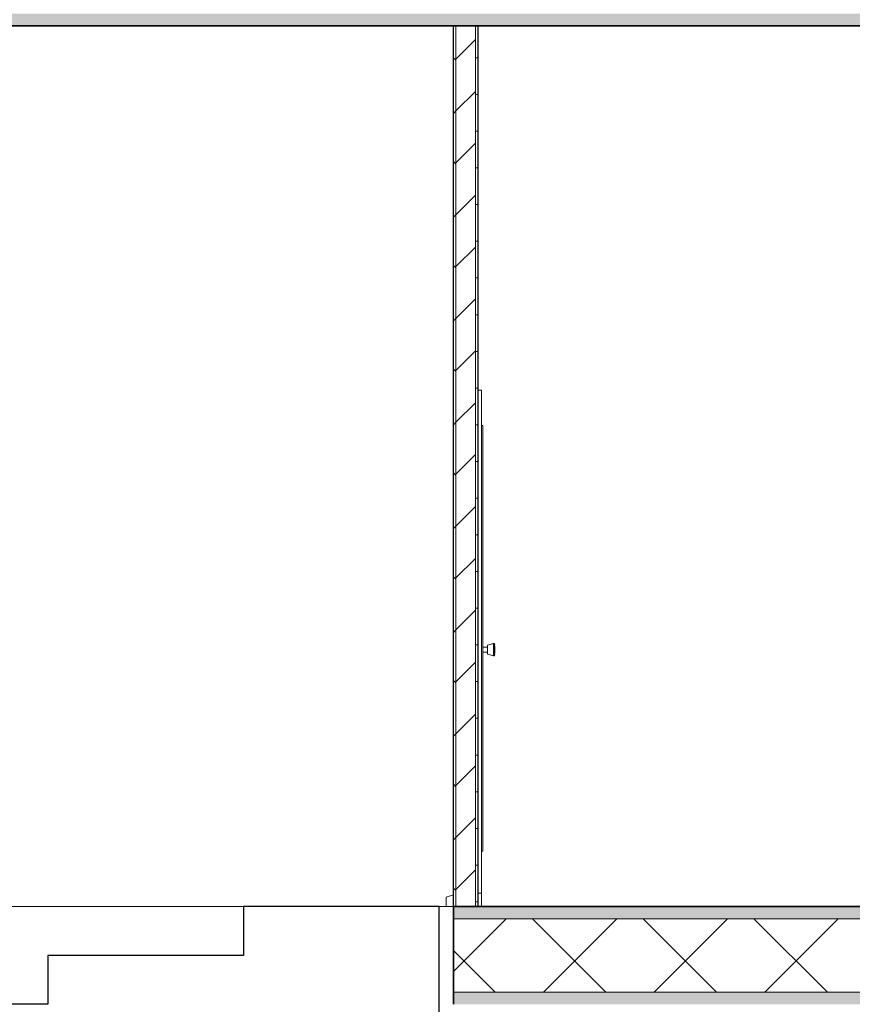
# Model space of a CAD drawing. Header units: inches. Extents: x 424 to 2043, y -237 to 445.
# Tile 676 of 965: x 850.79 to 854.19, y 224.3 to 228.32. Entities that reach past the tile are written whole.
import ezdxf

# ---------------------------------------------------------------- set-up
doc = ezdxf.new("R2010")
doc.units = ezdxf.units.IN
doc.header["$MEASUREMENT"] = 0
for name, color, linetype, lineweight in [('A-DOOR', 31, 'Continuous', 9), ('A-DOOR-FRAM', 31, 'Continuous', 9), ('A-FLOR', 192, 'Continuous', 9), ('A-FLOR-MCUT', 51, 'Continuous', 9), ('A-FLOR-PATT', 8, 'Continuous', 35), ('A-GENM', 13, 'Continuous', 9), ('A-WALL', 113, 'Continuous', 9), ('A-WALL-PATT', 111, 'Continuous', 25)]:
    doc.layers.add(name, color=color, linetype=linetype, lineweight=lineweight)
pattern_1 = [(108.435, (853.84554, 227.41621), (-0.41678894, 0.83294356), [0.158, -1.159]), (139.399, (853.795544, 227.56621), (-2.49915805, 2.08284494), [0.077, -3.763]), (136.848, (854.153544, 227.616212), (-6.247659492, 5.831057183), [0.183, -8.952]), (109.983, (854.020544, 227.741212), (-1.24974819, 3.331484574), [0.098, -4.778]), (90, (853.98654, 227.4162), (-0.416, 0.417), [0.083, -0.333]), (118.443, (853.986544, 227.500212), (2.9159587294, -5.414786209), [0.227, -11.141]), (84.289, (853.878544, 227.69921), (-0.416051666, -3.74820264), [0.084, -4.102]), (129.806, (853.886544, 227.78321), (1.66603147, -2.08199523), [0.065, -3.188])]

# ---------------------------------------------------------------- blocks, each defined once
blk = doc.blocks.new('Generic Models 11 - Generic Models 11-194301-Section 1')
at = {"layer": 'A-GENM', "lineweight": 25}
for p, q in [((-124.3825, 9.6), (-125.1826, 9.6)), ((-125.1826, 9.6), (-125.1826, 9.4)), ((-124.3825, 5.6), (-124.3825, 9.6)), ((-125.1826, 9.4), (-125.9826, 9.4)), ((-125.9826, 9.4), (-125.9826, 9.2)), ((-125.9826, 9.2), (-126.7826, 9.2))]:
    blk.add_line(p, q, dxfattribs=at)
at = {"layer": 'A-GENM'}
blk.add_line((-124.3541, 9.6), (-124.3825, 9.6), dxfattribs=at)
blk = doc.blocks.new('ExtDbl _3_ - 1510 x 2110mm-V69-Section 1')
at = {"layer": 'A-DOOR'}
for p, q in [((-124.2061, 11.5665), (-124.2101, 11.5665)), ((-124.2041, 9.8275), (-124.2041, 11.5645)), ((-124.1604, 10.675), (-124.1851, 10.6686)), ((-124.1851, 10.6686), (-124.1851, 10.65)), ((-124.1604, 10.675), (-124.1844, 10.6688)), ((-124.157, 10.675), (-124.1604, 10.675)), ((-124.157, 10.675), (-124.1604, 10.675)), ((-124.1604, 10.6738), (-124.1604, 10.65)), ((-124.1604, 10.6738), (-124.1604, 10.6738)), ((-124.1551, 10.6705), (-124.157, 10.675)), ((-124.1551, 10.6705), (-124.157, 10.675)), ((-124.157, 10.6738), (-124.157, 10.65)), ((-124.157, 10.6738), (-124.157, 10.6738)), ((-124.1851, 10.66), (-124.2041, 10.66)), ((-124.1851, 10.66), (-124.2041, 10.66)), ((-124.2041, 10.64), (-124.1851, 10.64)), ((-124.2041, 10.64), (-124.1851, 10.64)), ((-124.1851, 10.65), (-124.1851, 10.6314)), ((-124.1851, 10.6314), (-124.1604, 10.625)), ((-124.1844, 10.6312), (-124.1604, 10.625)), ((-124.1604, 10.65), (-124.1604, 10.6262)), ((-124.1604, 10.6262), (-124.1604, 10.6262)), ((-124.157, 10.65), (-124.157, 10.6262)), ((-124.157, 10.625), (-124.1551, 10.6295)), ((-124.157, 10.625), (-124.1551, 10.6295)), ((-124.157, 10.6262), (-124.157, 10.6262)), ((-124.1551, 10.6645), (-124.1551, 10.65)), ((-124.1551, 10.6645), (-124.1551, 10.6645)), ((-124.1551, 10.65), (-124.1551, 10.6355)), ((-124.1551, 10.6355), (-124.1551, 10.6355)), ((-124.1604, 10.625), (-124.157, 10.625)), ((-124.1604, 10.625), (-124.157, 10.625)), ((-124.2101, 9.8255), (-124.2061, 9.8255)), ((-124.3241, 9.6473), (-124.3541, 9.6386)), ((-124.3541, 9.6386), (-124.3541, 9.6)), ((-124.2241, 9.6545), (-124.2101, 9.6545)), ((-124.2101, 9.6545), (-124.2101, 9.6)), ((-124.3541, 9.6), (-124.3241, 9.6))]:
    blk.add_line(p, q, dxfattribs=at)
for points, knots in [([(-124.2041, 11.5645), (-124.2041, 11.5647), (-124.2042, 11.5649), (-124.2043, 11.5653), (-124.2044, 11.5655), (-124.2045, 11.5656), (-124.2046, 11.5658), (-124.2047, 11.5659), (-124.2049, 11.5661), (-124.2051, 11.5662), (-124.2054, 11.5664), (-124.2057, 11.5665), (-124.206, 11.5665), (-124.2061, 11.5665)], [0, 0, 0, 0, 0.166667, 0.25, 0.333333, 0.375, 0.416667, 0.5, 0.583333, 0.666667, 0.75, 0.833333, 1, 1, 1, 1]), ([(-124.2061, 9.8255), (-124.206, 9.8255), (-124.2057, 9.8255), (-124.2054, 9.8256), (-124.2051, 9.8258), (-124.2049, 9.8259), (-124.2047, 9.8261), (-124.2046, 9.8262), (-124.2045, 9.8264), (-124.2044, 9.8265), (-124.2043, 9.8267), (-124.2042, 9.8271), (-124.2041, 9.8273), (-124.2041, 9.8275)], [-1, -1, -1, -1, -0.833333, -0.75, -0.666667, -0.583333, -0.5, -0.416667, -0.375, -0.333333, -0.25, -0.166667, 0, 0, 0, 0])]:
    blk.add_open_spline(points, degree=3, knots=knots, dxfattribs=at)
at = {"layer": 'A-DOOR-FRAM'}
for p, q in [((-124.2101, 11.71), (-124.2241, 11.71)), ((-124.2101, 11.71), (-124.2101, 9.6545)), ((-124.2101, 9.6545), (-124.2241, 9.6545))]:
    blk.add_line(p, q, dxfattribs=at)

msp = doc.modelspace()

# ---------------------------------------------------------------- hatches: boundary and pattern name
at = {"layer": 'A-FLOR-PATT', "lineweight": 9}
h = msp.add_hatch(dxfattribs=at)
h.set_pattern_fill('FP_1', color=256, style=0, pattern_type=2)
h.set_pattern_definition(pattern_1)
h.paths.add_polyline_path([(840.2166, 228.2972), (857.2188, 228.2972), (857.2188, 228.3472), (825.7654, 228.3472), (825.7654, 228.2972), (839.6458, 228.2972)], flags=0)
h = msp.add_hatch(dxfattribs=at)
h.set_pattern_fill('FP_2', color=256, style=0, pattern_type=2)
h.set_pattern_definition([(0, (853.73654, 227.41621), (0.406, 0.102), [0.034, -0.271, 0.034, -0.271, -1.626]), (0, (853.73654, 227.41621), (0.406, 0.102), [-0.61, 0.034, -0.576, 0.034, -0.271, -0.711]), (0, (853.73654, 227.41621), (0.406, 0.102), [-1.524, 0.034, -0.17, 0.034, -0.474]), (120, (853.88954, 227.46721), (-0.2913346, 0.3006063), [0.034, -0.271, 0.034, -0.271, -1.626]), (120, (853.88954, 227.46721), (-0.2913346, 0.3006063), [-0.61, 0.034, -0.576, 0.034, -0.271, -0.711]), (120, (853.88954, 227.46721), (-0.2913346, 0.3006063), [-1.524, 0.034, -0.17, 0.034, -0.474]), (240, (853.94054, 227.67021), (-0.1146654, -0.4026063), [0.034, -0.271, 0.034, -0.271, -1.626]), (240, (853.94054, 227.67021), (-0.1146654, -0.4026063), [-0.61, 0.034, -0.576, 0.034, -0.271, -0.711]), (240, (853.94054, 227.67021), (-0.1146654, -0.4026063), [-1.524, 0.034, -0.17, 0.034, -0.474])])
h.paths.add_polyline_path([(854.4858, 224.6472), (857.2188, 224.6472), (857.2188, 224.6972), (852.5624, 224.6972), (852.5624, 224.6472), (854.3431, 224.6472)], flags=0)
h.paths.add_polyline_path([(826.8035, 224.6472), (828.6793, 224.6472), (828.6793, 224.6972), (826.6683, 224.6972), (826.6683, 224.6472)], flags=0)
h = msp.add_hatch(dxfattribs=at)
h.set_pattern_fill('FP_3', color=256, style=0, pattern_type=2)
h.set_pattern_definition([(45, (853.73654, 227.4162), (-0.226274, 0.226274), []), (135, (853.73654, 227.4162), (-0.226274, -0.226274), [])])
h.paths.add_polyline_path([(853.915, 224.3472), (857.2188, 224.3472), (857.2188, 224.6472), (852.5624, 224.6472), (852.5624, 224.3472), (853.3443, 224.3472)], flags=0)
h.paths.add_polyline_path([(826.8035, 224.3472), (828.6793, 224.3472), (828.6793, 224.6472), (826.6683, 224.6472), (826.6683, 224.3472)], flags=0)
h = msp.add_hatch(dxfattribs=at)
h.set_pattern_fill('FP_1', color=256, style=0, pattern_type=2)
h.set_pattern_definition(pattern_1)
h.paths.add_polyline_path([(857.2188, 224.2972), (857.2188, 224.3472), (852.5624, 224.3472), (852.5624, 224.2972), (856.7689, 224.2972)], flags=0)
h.paths.add_polyline_path([(826.6683, 224.2972), (828.6793, 224.2972), (828.6793, 224.3472), (826.6683, 224.3472)], flags=0)
at = {"layer": 'A-WALL-PATT', "lineweight": 9}
h = msp.add_hatch(dxfattribs=at)
h.set_pattern_fill('FP_7', color=256, style=0, pattern_type=2)
h.set_pattern_definition([(45, (853.73654, 227.4162), (-0.212132, 0.212132), []), (135, (853.73654, 227.4162), (-0.212132, -0.212132), [])])
h.paths.add_polyline_path([(852.5724, 224.6972), (852.5724, 228.2972), (852.5624, 228.2972), (852.5624, 224.6972)], flags=0)
h = msp.add_hatch(dxfattribs=at)
h.set_pattern_fill('FP_6', color=256, style=0, pattern_type=2)
h.set_pattern_definition([(45, (853.73654, 227.41621), (-0.106066, 0.106066), [])])
h.paths.add_polyline_path([(852.6524, 224.6972), (852.6524, 228.2972), (852.5724, 228.2972), (852.5724, 224.6972)], flags=0)
h = msp.add_hatch(dxfattribs=at)
h.set_pattern_fill('FP_5', color=256, style=0, pattern_type=2)
h.set_pattern_definition([(0, (853.73654, 227.41621), (0, 0.15), []), (90, (853.73654, 227.41621), (-0.15, 9e-18), [])])
h.paths.add_polyline_path([(852.6624, 224.6972), (852.6624, 228.2972), (852.6524, 228.2972), (852.6524, 224.6972)], flags=0)

# ---------------------------------------------------------------- linework, layer by layer
at = {"layer": 'A-FLOR', "lineweight": 35}
for p, q in [((825.7654, 228.2972), (857.2188, 228.2972)), ((852.5624, 224.6972), (857.2188, 224.6972)), ((852.5624, 224.2972), (852.5624, 224.6972))]:
    msp.add_line(p, q, dxfattribs=at)
at = {"layer": 'A-FLOR'}
msp.add_line((833.4906, 224.6972), (851.704, 224.6972), dxfattribs=at)
at = {"layer": 'A-FLOR-MCUT'}
for p, q in [((857.2188, 224.6472), (852.5624, 224.6472)), ((857.2188, 224.3472), (852.5624, 224.3472))]:
    msp.add_line(p, q, dxfattribs=at)
at = {"layer": 'A-WALL', "lineweight": 25}
for p, q in [((852.5624, 224.6972), (852.5624, 228.2972)), ((852.6624, 228.2972), (852.6624, 224.6972))]:
    msp.add_line(p, q, dxfattribs=at)
at = {"layer": 'A-WALL'}
for p, q in [((852.5724, 224.6972), (852.5724, 228.2972)), ((852.6524, 224.6972), (852.6524, 228.2972))]:
    msp.add_line(p, q, dxfattribs=at)

# ---------------------------------------------------------------- block references
at = {"layer": 'A-DOOR'}
msp.add_blockref('ExtDbl _3_ - 1510 x 2110mm-V69-Section 1', (976.8865, 215.0972), dxfattribs=at)
at = {"layer": 'A-GENM', "lineweight": 25}
msp.add_blockref('Generic Models 11 - Generic Models 11-194301-Section 1', (976.8865, 215.0972), dxfattribs=at)

doc.saveas('drawing.dxf')
